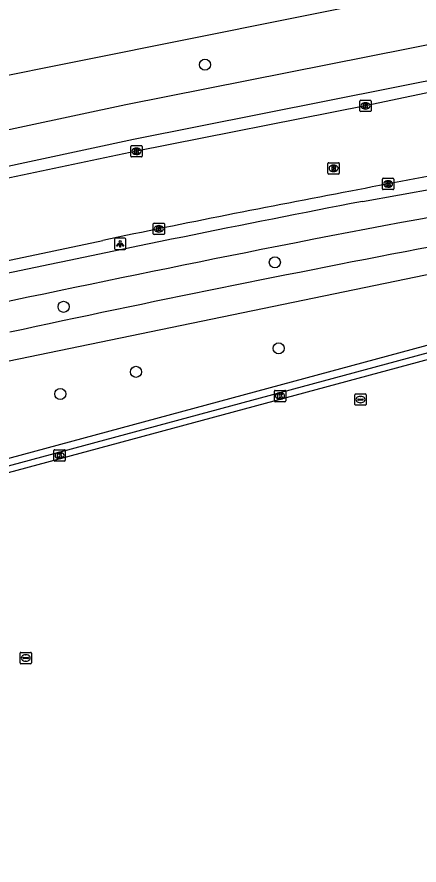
# Model space of a CAD drawing. Extents: x 159053 to 160041, y 380450 to 381422.
# Drawn here: x 159631.7 to 159667.1, y 380760.8 to 380835.4 of the extents above; entities that cross this region are included whole.
import ezdxf

# ---------------------------------------------------------------- set-up
doc = ezdxf.new("R2010")
doc.units = 0
for name, color, linetype in [('IMGEO_Berm_groen', 7, 'Continuous'), ('IMGEO_Boom', 7, 'Continuous'), ('IMGEO_Fietspad_gesloten', 7, 'Continuous'), ('IMGEO_Groenvoorziening', 7, 'Continuous'), ('IMGEO_Hek', 7, 'Continuous'), ('IMGEO_Kolk', 7, 'Continuous'), ('IMGEO_Lichtpunt', 7, 'Continuous'), ('IMGEO_Rijbaan_lokaal_gesloten', 7, 'Continuous'), ('IMGEO_Rijbaan_lokaal_open', 7, 'Continuous'), ('IMGEO_Rioolput', 7, 'Continuous'), ('IMGEO_Voetpad_open', 7, 'Continuous'), ('IMGEO_Waterleidingput', 7, 'Continuous')]:
    doc.layers.add(name, color=color, linetype=linetype)

msp = doc.modelspace()

# ---------------------------------------------------------------- linework, layer by layer
at = {"layer": 'IMGEO_Berm_groen'}
msp.add_lwpolyline([(159702.826, 380840.849), (159708.623, 380846.103), (159702.394, 380850.759), (159692.426, 380848.77), (159683.336, 380840.857), (159582.518, 380820.586), (159580.633, 380826.862)], dxfattribs=at)
at = {"layer": 'IMGEO_Boom'}
for centre in [(159648.241, 380831.236), (159654.39, 380813.858), (159635.812, 380809.938), (159654.724, 380806.281), (159642.175, 380804.219), (159635.518, 380802.274)]:
    msp.add_circle(centre, 0.489, dxfattribs=at)
at = {"layer": 'IMGEO_Fietspad_gesloten'}
for points in [[(159701.47, 380840.418), (159689.195, 380837.604), (159669.796, 380833.379), (159641.299, 380827.696), (159583.943, 380815.437)], [(159584.084, 380812.266), (159641.97, 380824.675), (159670.378, 380830.356), (159689.881, 380834.577), (159702.755, 380837.567)], [(159662.09, 380819.215), (159684.87, 380823.319), (159703.108, 380826.132), (159709.162, 380827.045), (159714.949, 380828.008), (159715.253, 380828.064), (159715.557, 380828.123)]]:
    msp.add_lwpolyline(points, dxfattribs=at)
for centre, radius, start, end in [((159853.154, 379811.541), 1023.159, 98.459848, 101.269809), ((160023.613, 378957.12), 1896.865, 100.98719, 101.959957), ((160096.795, 378593.484), 2265.344, 101.292528, 102.421452)]:
    msp.add_arc(centre, radius, start, end, dxfattribs=at)
at = {"layer": 'IMGEO_Groenvoorziening'}
msp.add_lwpolyline([(159557.036, 380776.621), (159694.564, 380813.798), (159694.886, 380812.603)], dxfattribs=at)
at = {"layer": 'IMGEO_Hek'}
msp.add_lwpolyline([(159557.036, 380776.621), (159694.564, 380813.798)], dxfattribs=at)
at = {"layer": 'IMGEO_Kolk'}
for p, q in [((159661.863, 380827.191), (159661.863, 380828.043)), ((159661.938, 380828.117), (159662.79, 380828.117)), ((159662.864, 380828.043), (159662.864, 380827.191)), ((159662.374, 380827.337), (159662.349, 380827.337)), ((159662.351, 380827.897), (159662.376, 380827.897)), ((159662.79, 380827.117), (159661.938, 380827.117)), ((159641.722, 380823.197), (159641.722, 380824.049)), ((159641.797, 380824.123), (159642.649, 380824.123)), ((159642.21, 380823.903), (159642.235, 380823.903)), ((159642.723, 380824.049), (159642.723, 380823.197)), ((159642.649, 380823.123), (159641.797, 380823.123)), ((159642.233, 380823.343), (159642.208, 380823.343)), ((159663.845, 380820.323), (159663.845, 380821.175)), ((159663.92, 380821.249), (159664.772, 380821.249)), ((159664.333, 380821.029), (159664.358, 380821.029)), ((159664.846, 380821.175), (159664.846, 380820.323)), ((159664.772, 380820.249), (159663.92, 380820.249)), ((159664.356, 380820.469), (159664.331, 380820.469)), ((159643.69, 380816.373), (159643.69, 380817.225)), ((159643.765, 380817.299), (159644.617, 380817.299)), ((159644.178, 380817.079), (159644.203, 380817.079)), ((159644.691, 380817.225), (159644.691, 380816.373)), ((159644.617, 380816.299), (159643.765, 380816.299)), ((159644.201, 380816.519), (159644.176, 380816.519)), ((159654.343, 380801.662), (159654.343, 380802.514)), ((159654.418, 380802.588), (159655.27, 380802.588)), ((159654.831, 380802.368), (159654.856, 380802.368)), ((159655.344, 380802.514), (159655.344, 380801.662)), ((159655.27, 380801.588), (159654.418, 380801.588)), ((159654.854, 380801.808), (159654.829, 380801.808)), ((159634.959, 380796.439), (159634.959, 380797.291)), ((159635.034, 380797.365), (159635.886, 380797.365)), ((159635.447, 380797.145), (159635.472, 380797.145)), ((159635.96, 380797.291), (159635.96, 380796.439)), ((159635.886, 380796.365), (159635.034, 380796.365)), ((159635.47, 380796.585), (159635.445, 380796.585))]:
    msp.add_line(p, q, dxfattribs=at)
for points in [[(159661.863, 380827.191), (159661.863, 380828.043)], [(159661.938, 380828.117), (159662.79, 380828.117)], [(159662.864, 380828.043), (159662.864, 380827.191)], [(159662.184, 380827.817), (159662.307, 380827.817), (159662.307, 380827.666), (159662.437, 380827.817), (159662.601, 380827.817), (159662.455, 380827.666), (159662.608, 380827.417), (159662.456, 380827.417), (159662.371, 380827.581), (159662.307, 380827.514), (159662.307, 380827.417), (159662.184, 380827.417), (159662.184, 380827.817)], [(159662.79, 380827.117), (159661.938, 380827.117)], [(159641.722, 380823.197), (159641.722, 380824.049)], [(159641.797, 380824.123), (159642.649, 380824.123)], [(159642.043, 380823.823), (159642.166, 380823.823), (159642.166, 380823.672), (159642.296, 380823.823), (159642.46, 380823.823), (159642.314, 380823.672), (159642.467, 380823.423), (159642.315, 380823.423), (159642.23, 380823.587), (159642.166, 380823.52), (159642.166, 380823.423), (159642.043, 380823.423), (159642.043, 380823.823)], [(159642.723, 380824.049), (159642.723, 380823.197)], [(159642.649, 380823.123), (159641.797, 380823.123)], [(159663.845, 380820.323), (159663.845, 380821.175)], [(159663.92, 380821.249), (159664.772, 380821.249)], [(159664.166, 380820.949), (159664.289, 380820.949), (159664.289, 380820.798), (159664.419, 380820.949), (159664.583, 380820.949), (159664.437, 380820.798), (159664.59, 380820.549), (159664.438, 380820.549), (159664.353, 380820.713), (159664.289, 380820.646), (159664.289, 380820.549), (159664.166, 380820.549), (159664.166, 380820.949)], [(159664.846, 380821.175), (159664.846, 380820.323)], [(159664.772, 380820.249), (159663.92, 380820.249)], [(159643.69, 380816.373), (159643.69, 380817.225)], [(159643.765, 380817.299), (159644.617, 380817.299)], [(159644.011, 380816.999), (159644.134, 380816.999), (159644.134, 380816.848), (159644.264, 380816.999), (159644.428, 380816.999), (159644.282, 380816.848), (159644.435, 380816.599), (159644.283, 380816.599), (159644.198, 380816.763), (159644.134, 380816.696), (159644.134, 380816.599), (159644.011, 380816.599), (159644.011, 380816.999)], [(159644.691, 380817.225), (159644.691, 380816.373)], [(159644.617, 380816.299), (159643.765, 380816.299)], [(159654.343, 380801.662), (159654.343, 380802.514)], [(159654.418, 380802.588), (159655.27, 380802.588)], [(159654.664, 380802.288), (159654.787, 380802.288), (159654.787, 380802.137), (159654.917, 380802.288), (159655.081, 380802.288), (159654.935, 380802.137), (159655.088, 380801.888), (159654.936, 380801.888), (159654.851, 380802.052), (159654.787, 380801.985), (159654.787, 380801.888), (159654.664, 380801.888), (159654.664, 380802.288)], [(159655.344, 380802.514), (159655.344, 380801.662)], [(159655.27, 380801.588), (159654.418, 380801.588)], [(159634.959, 380796.439), (159634.959, 380797.291)], [(159635.034, 380797.365), (159635.886, 380797.365)], [(159635.28, 380797.065), (159635.403, 380797.065), (159635.403, 380796.914), (159635.533, 380797.065), (159635.697, 380797.065), (159635.551, 380796.914), (159635.704, 380796.665), (159635.552, 380796.665), (159635.467, 380796.829), (159635.403, 380796.762), (159635.403, 380796.665), (159635.28, 380796.665), (159635.28, 380797.065)], [(159635.96, 380797.291), (159635.96, 380796.439)], [(159635.886, 380796.365), (159635.034, 380796.365)]]:
    msp.add_lwpolyline(points, dxfattribs=at)
for centre, start, end in [((159661.94, 380828.041), 91.55205, 178.44795), ((159661.94, 380828.041), 91.55205, 178.44795), ((159662.788, 380828.041), 1.55205, 88.44795), ((159662.788, 380828.041), 1.55205, 88.44795), ((159661.94, 380827.193), 181.55205, 268.44795), ((159661.94, 380827.193), 181.55205, 268.44795), ((159662.788, 380827.193), 271.55205, 358.44795), ((159662.788, 380827.193), 271.55205, 358.44795), ((159641.799, 380824.047), 91.55205, 178.44795), ((159641.799, 380824.047), 91.55205, 178.44795), ((159642.647, 380824.047), 1.55205, 88.44795), ((159642.647, 380824.047), 1.55205, 88.44795), ((159641.799, 380823.199), 181.55205, 268.44795), ((159641.799, 380823.199), 181.55205, 268.44795), ((159642.647, 380823.199), 271.55205, 358.44795), ((159642.647, 380823.199), 271.55205, 358.44795), ((159663.922, 380821.173), 91.55205, 178.44795), ((159663.922, 380821.173), 91.55205, 178.44795), ((159664.77, 380821.173), 1.55205, 88.44795), ((159664.77, 380821.173), 1.55205, 88.44795), ((159663.922, 380820.325), 181.55205, 268.44795), ((159663.922, 380820.325), 181.55205, 268.44795), ((159664.77, 380820.325), 271.55205, 358.44795), ((159664.77, 380820.325), 271.55205, 358.44795), ((159643.767, 380817.223), 91.55205, 178.44795), ((159643.767, 380817.223), 91.55205, 178.44795), ((159644.615, 380817.223), 1.55205, 88.44795), ((159644.615, 380817.223), 1.55205, 88.44795), ((159643.767, 380816.375), 181.55205, 268.44795), ((159643.767, 380816.375), 181.55205, 268.44795), ((159644.615, 380816.375), 271.55205, 358.44795), ((159644.615, 380816.375), 271.55205, 358.44795), ((159654.42, 380802.512), 91.55205, 178.44795), ((159654.42, 380802.512), 91.55205, 178.44795), ((159655.268, 380802.512), 1.55205, 88.44795), ((159655.268, 380802.512), 1.55205, 88.44795), ((159654.42, 380801.664), 181.55205, 268.44795), ((159654.42, 380801.664), 181.55205, 268.44795), ((159655.268, 380801.664), 271.55205, 358.44795), ((159655.268, 380801.664), 271.55205, 358.44795), ((159635.036, 380797.289), 91.55205, 178.44795), ((159635.036, 380797.289), 91.55205, 178.44795), ((159635.884, 380797.289), 1.55205, 88.44795), ((159635.884, 380797.289), 1.55205, 88.44795), ((159635.036, 380796.441), 181.55205, 268.44795), ((159635.036, 380796.441), 181.55205, 268.44795), ((159635.884, 380796.441), 271.55205, 358.44795), ((159635.884, 380796.441), 271.55205, 358.44795)]:
    msp.add_arc(centre, 0.0765, start, end, dxfattribs=at)
for centre, major_axis, ratio, start_param, end_param in [((159662.35, 380827.617), (-0.387, 0.002), 0.722429, 4.712389, 7.853982), ((159662.375, 380827.617), (-0.39, 0.002), 0.717154, 1.570796, 4.712389), ((159642.209, 380823.623), (-0.387, 0.002), 0.722429, 4.712389, 7.853982), ((159642.234, 380823.623), (-0.39, 0.002), 0.717154, 1.570796, 4.712389), ((159664.332, 380820.749), (-0.387, 0.002), 0.722429, 4.712389, 7.853982), ((159664.357, 380820.749), (-0.39, 0.002), 0.717154, 1.570796, 4.712389), ((159644.177, 380816.799), (-0.387, 0.002), 0.722429, 4.712389, 7.853982), ((159644.202, 380816.799), (-0.39, 0.002), 0.717154, 1.570796, 4.712389), ((159654.83, 380802.088), (-0.387, 0.002), 0.722429, 4.712389, 7.853982), ((159654.855, 380802.088), (-0.39, 0.002), 0.717154, 1.570796, 4.712389), ((159635.446, 380796.865), (-0.387, 0.002), 0.722429, 4.712389, 7.853982), ((159635.471, 380796.865), (-0.39, 0.002), 0.717154, 1.570796, 4.712389)]:
    msp.add_ellipse(centre, major_axis=major_axis, ratio=ratio, start_param=start_param, end_param=end_param, dxfattribs=at)
at = {"layer": 'IMGEO_Lichtpunt'}
for p, q in [((159640.291, 380815.888), (159640.291, 380815.081)), ((159640.291, 380815.888), (159640.291, 380815.081)), ((159641.193, 380815.983), (159640.385, 380815.983)), ((159641.193, 380815.983), (159640.385, 380815.983)), ((159641.287, 380815.081), (159641.287, 380815.888)), ((159641.287, 380815.081), (159641.287, 380815.888)), ((159640.385, 380814.987), (159641.193, 380814.987)), ((159640.385, 380814.987), (159641.193, 380814.987))]:
    msp.add_line(p, q, dxfattribs=at)
for points in [[(159640.665, 380815.552), (159640.704, 380815.524), (159640.516, 380815.262), (159640.478, 380815.289), (159640.665, 380815.552)], [(159640.767, 380815.504), (159640.814, 380815.504), (159640.814, 380815.182), (159640.767, 380815.182), (159640.767, 380815.504)], [(159640.877, 380815.524), (159640.915, 380815.551), (159641.102, 380815.289), (159641.063, 380815.261), (159640.877, 380815.524)]]:
    msp.add_lwpolyline(points, dxfattribs=at)
msp.add_circle((159640.79, 380815.686), 0.0994, dxfattribs=at)
for centre, start, end in [((159640.385, 380815.888), 90, 180), ((159640.385, 380815.888), 90, 180), ((159641.193, 380815.888), 0, 90), ((159641.193, 380815.888), 0, 90), ((159640.385, 380815.081), 180, 270), ((159640.385, 380815.081), 180, 270), ((159641.193, 380815.081), 270, 0), ((159641.193, 380815.081), 270, 360)]:
    msp.add_arc(centre, 0.0946, start, end, dxfattribs=at)
at = {"layer": 'IMGEO_Rijbaan_lokaal_gesloten'}
for points in [[(159702.959, 380836.47), (159681.481, 380831.636), (159662.364, 380827.617), (159642.223, 380823.623), (159622.142, 380819.406), (159584.34, 380811.262)], [(159579.06, 380803.004), (159581.659, 380803.506), (159608.509, 380809.291), (159639.258, 380815.783)]]:
    msp.add_lwpolyline(points, dxfattribs=at)
for centre, radius, start, end in [((159792.777, 380151.639), 681.326, 99.430806, 101.145714), ((159875.051, 379685.211), 1154.899, 100.677394, 101.780799)]:
    msp.add_arc(centre, radius, start, end, dxfattribs=at)
at = {"layer": 'IMGEO_Rijbaan_lokaal_open'}
msp.add_lwpolyline([(159694.636, 380812.539), (159694.48, 380813.062), (159557.701, 380776.164), (159562.046, 380760.831), (159562.553, 380760.977), (159558.38, 380775.781), (159668.02, 380805.359)], dxfattribs=at)
at = {"layer": 'IMGEO_Rioolput'}
for p, q in [((159659.052, 380821.693), (159659.052, 380822.545)), ((159659.127, 380822.619), (159659.979, 380822.619)), ((159659.54, 380822.399), (159659.565, 380822.399)), ((159660.053, 380822.545), (159660.053, 380821.693)), ((159659.979, 380821.619), (159659.127, 380821.619)), ((159659.563, 380821.839), (159659.538, 380821.839))]:
    msp.add_line(p, q, dxfattribs=at)
for points in [[(159659.052, 380821.693), (159659.052, 380822.545)], [(159659.127, 380822.619), (159659.979, 380822.619)], [(159659.641, 380822.317), (159659.389, 380822.319), (159659.389, 380821.919)], [(159659.389, 380821.919), (159659.513, 380821.919), (159659.513, 380822.081), (159659.524, 380822.081)], [(159659.567, 380822.238), (159659.513, 380822.238), (159659.513, 380822.157)], [(159659.513, 380822.157), (159659.565, 380822.157)], [(159660.053, 380822.545), (159660.053, 380821.693)], [(159659.979, 380821.619), (159659.127, 380821.619)], [(159659.571, 380822.052), (159659.642, 380821.919), (159659.782, 380821.919), (159659.717, 380822.045)]]:
    msp.add_lwpolyline(points, dxfattribs=at)
for centre, radius, start, end in [((159659.129, 380822.543), 0.0765, 91.55205, 178.44795), ((159659.129, 380822.543), 0.0765, 91.55205, 178.44795), ((159659.523, 380822.028), 0.0533, 26.02933, 88.69889), ((159659.549, 380822.346), 0.19, 274.7715, 282.96867), ((159659.573, 380822.142), 0.0964, 77.00612, 93.18647), ((159659.587, 380822.199), 0.0378, 276.66336, 79.67722), ((159659.64, 380822.207), 0.109, 350.36119, 89.41601), ((159659.638, 380822.207), 0.112, 277.58423, 350.98172), ((159659.622, 380821.992), 0.108, 29.51342, 73.79051), ((159659.977, 380822.543), 0.0765, 1.55205, 88.44795), ((159659.977, 380822.543), 0.0765, 1.55205, 88.44795), ((159659.129, 380821.695), 0.0765, 181.55205, 268.44795), ((159659.129, 380821.695), 0.0765, 181.55205, 268.44795), ((159659.977, 380821.695), 0.0765, 271.55205, 358.44795), ((159659.977, 380821.695), 0.0765, 271.55205, 358.44795)]:
    msp.add_arc(centre, radius, start, end, dxfattribs=at)
for centre, major_axis, ratio, start_param, end_param in [((159659.539, 380822.119), (-0.387, 0.002), 0.722429, 4.712389, 7.853982), ((159659.564, 380822.119), (-0.39, 0.002), 0.717154, 1.570796, 4.712389)]:
    msp.add_ellipse(centre, major_axis=major_axis, ratio=ratio, start_param=start_param, end_param=end_param, dxfattribs=at)
at = {"layer": 'IMGEO_Voetpad_open'}
msp.add_lwpolyline([(159507.401, 380778.807), (159537.961, 380785.234), (159605.883, 380800.005), (159670.336, 380813.303), (159681.175, 380815.073), (159690.173, 380816.785), (159704.176, 380819.004)], dxfattribs=at)
msp.add_arc((159960.621, 379278.255), 1564.548, 100.773484, 102.158865, dxfattribs=at)
at = {"layer": 'IMGEO_Waterleidingput'}
for p, q in [((159661.415, 380801.356), (159661.415, 380802.208)), ((159661.49, 380802.282), (159662.342, 380802.282)), ((159661.903, 380802.062), (159661.928, 380802.062)), ((159662.416, 380802.208), (159662.416, 380801.356)), ((159662.342, 380801.282), (159661.49, 380801.282)), ((159661.674, 380801.776), (159661.674, 380801.788)), ((159662.112, 380801.739), (159661.714, 380801.739)), ((159661.717, 380801.825), (159662.115, 380801.825)), ((159661.926, 380801.502), (159661.901, 380801.502)), ((159662.158, 380801.788), (159662.158, 380801.776)), ((159632.06, 380779.542), (159632.912, 380779.542)), ((159631.985, 380778.616), (159631.985, 380779.468)), ((159632.244, 380779.036), (159632.244, 380779.048)), ((159632.682, 380778.999), (159632.284, 380778.999)), ((159632.287, 380779.085), (159632.685, 380779.085)), ((159632.473, 380779.322), (159632.498, 380779.322)), ((159632.728, 380779.048), (159632.728, 380779.036)), ((159632.986, 380779.468), (159632.986, 380778.616)), ((159632.912, 380778.542), (159632.06, 380778.542)), ((159632.496, 380778.762), (159632.471, 380778.762))]:
    msp.add_line(p, q, dxfattribs=at)
for points in [[(159661.415, 380801.356), (159661.415, 380802.208)], [(159661.49, 380802.282), (159662.342, 380802.282)], [(159662.416, 380802.208), (159662.416, 380801.356)], [(159662.342, 380801.282), (159661.49, 380801.282)], [(159632.06, 380779.542), (159632.912, 380779.542)], [(159631.985, 380778.616), (159631.985, 380779.468)], [(159632.986, 380779.468), (159632.986, 380778.616)], [(159632.912, 380778.542), (159632.06, 380778.542)]]:
    msp.add_lwpolyline(points, dxfattribs=at)
for centre, radius, start, end in [((159661.492, 380802.206), 0.0765, 91.55205, 178.44795), ((159661.492, 380802.206), 0.0765, 91.55205, 178.44795), ((159662.34, 380802.206), 0.0765, 1.55205, 88.44795), ((159662.34, 380802.206), 0.0765, 1.55205, 88.44795), ((159661.492, 380801.358), 0.0765, 181.55205, 268.44795), ((159661.492, 380801.358), 0.0765, 181.55205, 268.44795), ((159661.714, 380801.785), 0.0403, 85.87752, 175.75265), ((159661.711, 380801.775), 0.0366, 178.93798, 274.71019), ((159662.115, 380801.782), 0.043, 264.86636, 352.45326), ((159662.119, 380801.787), 0.0386, 1.73085, 96.63898), ((159662.34, 380801.358), 0.0765, 271.55205, 358.44795), ((159662.34, 380801.358), 0.0765, 271.55205, 358.44795), ((159632.062, 380779.466), 0.0765, 91.55205, 178.44795), ((159632.062, 380779.466), 0.0765, 91.55205, 178.44795), ((159632.91, 380779.466), 0.0765, 1.55205, 88.44795), ((159632.91, 380779.466), 0.0765, 1.55205, 88.44795), ((159632.284, 380779.045), 0.0403, 85.87752, 175.75265), ((159632.281, 380779.035), 0.0366, 178.93798, 274.71019), ((159632.685, 380779.042), 0.043, 264.86636, 352.45326), ((159632.689, 380779.047), 0.0386, 1.73085, 96.63898), ((159632.062, 380778.618), 0.0765, 181.55205, 268.44795), ((159632.062, 380778.618), 0.0765, 181.55205, 268.44795), ((159632.91, 380778.618), 0.0765, 271.55205, 358.44795), ((159632.91, 380778.618), 0.0765, 271.55205, 358.44795)]:
    msp.add_arc(centre, radius, start, end, dxfattribs=at)
for centre, major_axis, ratio, start_param, end_param in [((159661.902, 380801.782), (-0.387, 0.002), 0.722429, 4.712389, 7.853982), ((159661.927, 380801.782), (-0.39, 0.002), 0.717154, 1.570796, 4.712389), ((159632.472, 380779.042), (-0.387, 0.002), 0.722429, 4.712389, 7.853982), ((159632.497, 380779.042), (-0.39, 0.002), 0.717154, 1.570796, 4.712389)]:
    msp.add_ellipse(centre, major_axis=major_axis, ratio=ratio, start_param=start_param, end_param=end_param, dxfattribs=at)

doc.saveas('drawing.dxf')
